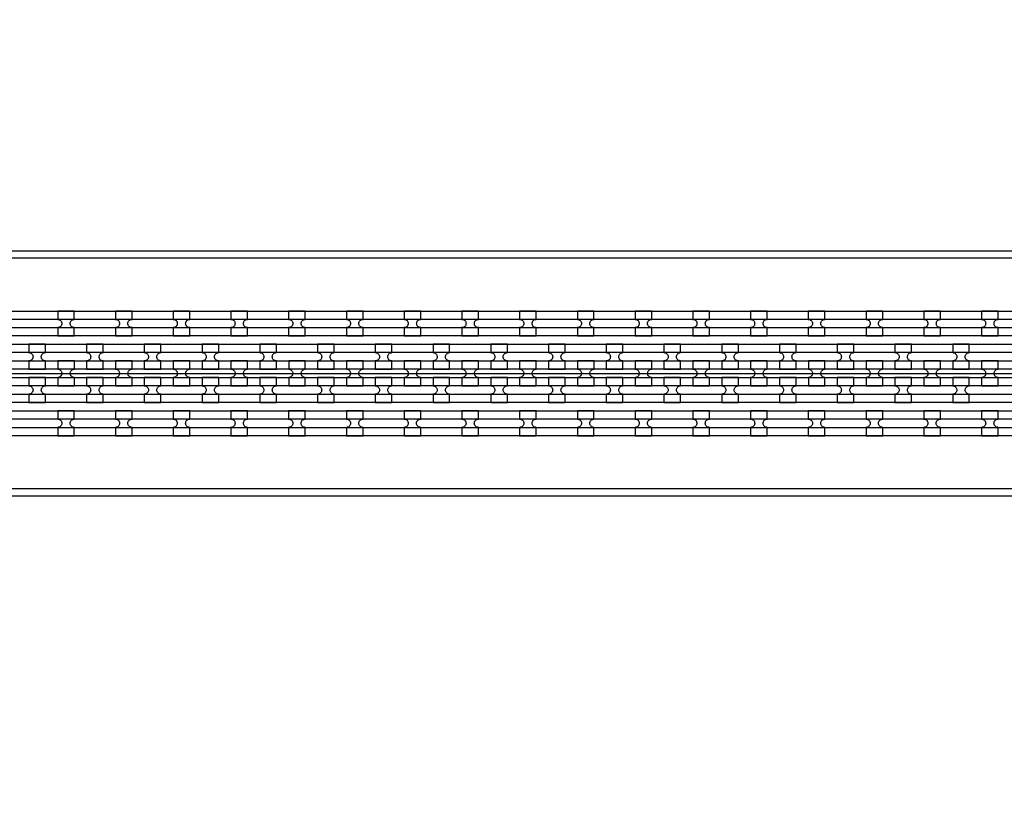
# Model space of a CAD drawing. Extents: x -63500 to 63500, y -63500 to 63500.
# Tile 273 of 296: x 29739 to 34003, y 7203 to 10662. Entities that reach past the tile are written whole.
import ezdxf

# ---------------------------------------------------------------- set-up
doc = ezdxf.new("R2010")
doc.units = 13
doc.header["$MEASUREMENT"] = 0
for name, color, linetype in [('1_Metal', 2, 'Continuous'), ('2_Electrodes', 5, 'Continuous'), ('3_Outline', 4, 'Continuous')]:
    doc.layers.add(name, color=color, linetype=linetype)

msp = doc.modelspace()

# ---------------------------------------------------------------- linework, layer by layer
msp.add_line((17300, 9130), (35800, 9130))
for radius in [50000, 47500, 45000]:
    msp.add_circle((0, 0), radius)
at = {"layer": '1_Metal'}
for points in [[(-50000, 0, -1), (50000, 0), (51000, 0, 1), (-51000, 0)], [(29976, 9400), (29904, 9400), (29904, 9364, -0.414214), (29922, 9346), (29922, 9346, -0.414214), (29904, 9328), (29904, 9292), (29976, 9292), (29976, 9328, -0.414214), (29958, 9346), (29958, 9346, -0.414214), (29976, 9364)], [(30226, 9400), (30154, 9400), (30154, 9364, -0.414214), (30172, 9346), (30172, 9346, -0.414214), (30154, 9328), (30154, 9292), (30226, 9292), (30226, 9328, -0.414214), (30208, 9346), (30208, 9346, -0.414214), (30226, 9364)], [(30476, 9400), (30404, 9400), (30404, 9364, -0.414214), (30422, 9346), (30422, 9346, -0.414214), (30404, 9328), (30404, 9292), (30476, 9292), (30476, 9328, -0.414214), (30458, 9346), (30458, 9346, -0.414214), (30476, 9364)], [(30726, 9400), (30654, 9400), (30654, 9364, -0.414214), (30672, 9346), (30672, 9346, -0.414214), (30654, 9328), (30654, 9292), (30726, 9292), (30726, 9328, -0.414214), (30708, 9346), (30708, 9346, -0.414214), (30726, 9364)], [(30976, 9400), (30904, 9400), (30904, 9364, -0.414214), (30922, 9346), (30922, 9346, -0.414214), (30904, 9328), (30904, 9292), (30976, 9292), (30976, 9328, -0.414214), (30958, 9346), (30958, 9346, -0.414214), (30976, 9364)], [(31226, 9400), (31154, 9400), (31154, 9364, -0.414214), (31172, 9346), (31172, 9346, -0.414214), (31154, 9328), (31154, 9292), (31226, 9292), (31226, 9328, -0.414214), (31208, 9346), (31208, 9346, -0.414214), (31226, 9364)], [(31476, 9400), (31404, 9400), (31404, 9364, -0.414214), (31422, 9346), (31422, 9346, -0.414214), (31404, 9328), (31404, 9292), (31476, 9292), (31476, 9328, -0.414214), (31458, 9346), (31458, 9346, -0.414214), (31476, 9364)], [(31726, 9400), (31654, 9400), (31654, 9364, -0.414214), (31672, 9346), (31672, 9346, -0.414214), (31654, 9328), (31654, 9292), (31726, 9292), (31726, 9328, -0.414214), (31708, 9346), (31708, 9346, -0.414214), (31726, 9364)], [(31976, 9400), (31904, 9400), (31904, 9364, -0.414214), (31922, 9346), (31922, 9346, -0.414214), (31904, 9328), (31904, 9292), (31976, 9292), (31976, 9328, -0.414214), (31958, 9346), (31958, 9346, -0.414214), (31976, 9364)], [(32226, 9400), (32154, 9400), (32154, 9364, -0.414214), (32172, 9346), (32172, 9346, -0.414214), (32154, 9328), (32154, 9292), (32226, 9292), (32226, 9328, -0.414214), (32208, 9346), (32208, 9346, -0.414214), (32226, 9364)], [(32476, 9400), (32404, 9400), (32404, 9364, -0.414214), (32422, 9346), (32422, 9346, -0.414214), (32404, 9328), (32404, 9292), (32476, 9292), (32476, 9328, -0.414214), (32458, 9346), (32458, 9346, -0.414214), (32476, 9364)], [(32726, 9400), (32654, 9400), (32654, 9364, -0.414214), (32672, 9346), (32672, 9346, -0.414214), (32654, 9328), (32654, 9292), (32726, 9292), (32726, 9328, -0.414214), (32708, 9346), (32708, 9346, -0.414214), (32726, 9364)], [(32976, 9400), (32904, 9400), (32904, 9364, -0.414214), (32922, 9346), (32922, 9346, -0.414214), (32904, 9328), (32904, 9292), (32976, 9292), (32976, 9328, -0.414214), (32958, 9346), (32958, 9346, -0.414214), (32976, 9364)], [(33226, 9400), (33154, 9400), (33154, 9364, -0.414214), (33172, 9346), (33172, 9346, -0.414214), (33154, 9328), (33154, 9292), (33226, 9292), (33226, 9328, -0.414214), (33208, 9346), (33208, 9346, -0.414214), (33226, 9364)], [(33476, 9400), (33404, 9400), (33404, 9364, -0.414214), (33422, 9346), (33422, 9346, -0.414214), (33404, 9328), (33404, 9292), (33476, 9292), (33476, 9328, -0.414214), (33458, 9346), (33458, 9346, -0.414214), (33476, 9364)], [(33726, 9400), (33654, 9400), (33654, 9364, -0.414214), (33672, 9346), (33672, 9346, -0.414214), (33654, 9328), (33654, 9292), (33726, 9292), (33726, 9328, -0.414214), (33708, 9346), (33708, 9346, -0.414214), (33726, 9364)], [(33976, 9400), (33904, 9400), (33904, 9364, -0.414214), (33922, 9346), (33922, 9346, -0.414214), (33904, 9328), (33904, 9292), (33976, 9292), (33976, 9328, -0.414214), (33958, 9346), (33958, 9346, -0.414214), (33976, 9364)], [(35797.9, 9220), (8256, 9220, 0.414214), (6416, 7380), (6416, 6880, 0.414214), (8256, 5040), (9488, 5040, 0.414214), (9506, 5058), (9506, 5058), (9536.6, 5058), (9536.6, 4987.9), (9506.6, 4987.9, 0.384752), (9488.7, 5004), (8256, 5004, -0.414214), (6380, 6880), (6380, 7380, -0.414214), (8256, 9256), (35797.9, 9256)], [(29779.1, 9148), (29851.1, 9148), (29851.1, 9184, -0.414214), (29833.1, 9202), (29833.1, 9202, -0.414214), (29851.1, 9220), (29851.1, 9256), (29779.1, 9256), (29779.1, 9220, -0.414214), (29797.1, 9202), (29797.1, 9202, -0.414214), (29779.1, 9184), (29779.1, 9148)], [(30029.1, 9148), (30101.1, 9148), (30101.1, 9184, -0.414214), (30083.1, 9202), (30083.1, 9202, -0.414214), (30101.1, 9220), (30101.1, 9256), (30029.1, 9256), (30029.1, 9220, -0.414214), (30047.1, 9202), (30047.1, 9202, -0.414214), (30029.1, 9184), (30029.1, 9148)], [(30279.1, 9148), (30351.1, 9148), (30351.1, 9184, -0.414214), (30333.1, 9202), (30333.1, 9202, -0.414214), (30351.1, 9220), (30351.1, 9256), (30279.1, 9256), (30279.1, 9220, -0.414214), (30297.1, 9202), (30297.1, 9202, -0.414214), (30279.1, 9184), (30279.1, 9148)], [(30529.1, 9148), (30601.1, 9148), (30601.1, 9184, -0.414214), (30583.1, 9202), (30583.1, 9202, -0.414214), (30601.1, 9220), (30601.1, 9256), (30529.1, 9256), (30529.1, 9220, -0.414214), (30547.1, 9202), (30547.1, 9202, -0.414214), (30529.1, 9184), (30529.1, 9148)], [(30779.1, 9148), (30851.1, 9148), (30851.1, 9184, -0.414214), (30833.1, 9202), (30833.1, 9202, -0.414214), (30851.1, 9220), (30851.1, 9256), (30779.1, 9256), (30779.1, 9220, -0.414214), (30797.1, 9202), (30797.1, 9202, -0.414214), (30779.1, 9184), (30779.1, 9148)], [(31029.1, 9148), (31101.1, 9148), (31101.1, 9184, -0.414214), (31083.1, 9202), (31083.1, 9202, -0.414214), (31101.1, 9220), (31101.1, 9256), (31029.1, 9256), (31029.1, 9220, -0.414214), (31047.1, 9202), (31047.1, 9202, -0.414214), (31029.1, 9184), (31029.1, 9148)], [(31279.1, 9148), (31351.1, 9148), (31351.1, 9184, -0.414214), (31333.1, 9202), (31333.1, 9202, -0.414214), (31351.1, 9220), (31351.1, 9256), (31279.1, 9256), (31279.1, 9220, -0.414214), (31297.1, 9202), (31297.1, 9202, -0.414214), (31279.1, 9184), (31279.1, 9148)], [(31529.1, 9148), (31601.1, 9148), (31601.1, 9184, -0.414214), (31583.1, 9202), (31583.1, 9202, -0.414214), (31601.1, 9220), (31601.1, 9256), (31529.1, 9256), (31529.1, 9220, -0.414214), (31547.1, 9202), (31547.1, 9202, -0.414214), (31529.1, 9184), (31529.1, 9148)], [(31779.1, 9148), (31851.1, 9148), (31851.1, 9184, -0.414214), (31833.1, 9202), (31833.1, 9202, -0.414214), (31851.1, 9220), (31851.1, 9256), (31779.1, 9256), (31779.1, 9220, -0.414214), (31797.1, 9202), (31797.1, 9202, -0.414214), (31779.1, 9184), (31779.1, 9148)], [(32029.1, 9148), (32101.1, 9148), (32101.1, 9184, -0.414214), (32083.1, 9202), (32083.1, 9202, -0.414214), (32101.1, 9220), (32101.1, 9256), (32029.1, 9256), (32029.1, 9220, -0.414214), (32047.1, 9202), (32047.1, 9202, -0.414214), (32029.1, 9184), (32029.1, 9148)], [(32279.1, 9148), (32351.1, 9148), (32351.1, 9184, -0.414214), (32333.1, 9202), (32333.1, 9202, -0.414214), (32351.1, 9220), (32351.1, 9256), (32279.1, 9256), (32279.1, 9220, -0.414214), (32297.1, 9202), (32297.1, 9202, -0.414214), (32279.1, 9184), (32279.1, 9148)], [(32529.1, 9148), (32601.1, 9148), (32601.1, 9184, -0.414214), (32583.1, 9202), (32583.1, 9202, -0.414214), (32601.1, 9220), (32601.1, 9256), (32529.1, 9256), (32529.1, 9220, -0.414214), (32547.1, 9202), (32547.1, 9202, -0.414214), (32529.1, 9184), (32529.1, 9148)], [(32779.1, 9148), (32851.1, 9148), (32851.1, 9184, -0.414214), (32833.1, 9202), (32833.1, 9202, -0.414214), (32851.1, 9220), (32851.1, 9256), (32779.1, 9256), (32779.1, 9220, -0.414214), (32797.1, 9202), (32797.1, 9202, -0.414214), (32779.1, 9184), (32779.1, 9148)], [(33029.1, 9148), (33101.1, 9148), (33101.1, 9184, -0.414214), (33083.1, 9202), (33083.1, 9202, -0.414214), (33101.1, 9220), (33101.1, 9256), (33029.1, 9256), (33029.1, 9220, -0.414214), (33047.1, 9202), (33047.1, 9202, -0.414214), (33029.1, 9184), (33029.1, 9148)], [(33279.1, 9148), (33351.1, 9148), (33351.1, 9184, -0.414214), (33333.1, 9202), (33333.1, 9202, -0.414214), (33351.1, 9220), (33351.1, 9256), (33279.1, 9256), (33279.1, 9220, -0.414214), (33297.1, 9202), (33297.1, 9202, -0.414214), (33279.1, 9184), (33279.1, 9148)], [(33529.1, 9148), (33601.1, 9148), (33601.1, 9184, -0.414214), (33583.1, 9202), (33583.1, 9202, -0.414214), (33601.1, 9220), (33601.1, 9256), (33529.1, 9256), (33529.1, 9220, -0.414214), (33547.1, 9202), (33547.1, 9202, -0.414214), (33529.1, 9184), (33529.1, 9148)], [(33779.1, 9148), (33851.1, 9148), (33851.1, 9184, -0.414214), (33833.1, 9202), (33833.1, 9202, -0.414214), (33851.1, 9220), (33851.1, 9256), (33779.1, 9256), (33779.1, 9220, -0.414214), (33797.1, 9202), (33797.1, 9202, -0.414214), (33779.1, 9184), (33779.1, 9148)], [(35797.9, 9148), (8256, 9148, 0.414214), (6488, 7380), (6488, 6880, 0.414214), (8256, 5112), (9488, 5112, 0.414214), (9506, 5130), (9506, 5130), (9536.6, 5130), (9536.6, 5058), (9506, 5058, 0.414214), (9488, 5076), (8256, 5076, -0.414214), (6452, 6880), (6452, 7380, -0.414214), (8256, 9184), (35797.9, 9184)], [(29904.1, 9076), (29976.1, 9076), (29976.1, 9112, -0.414214), (29958.1, 9130), (29958.1, 9130, -0.414214), (29976.1, 9148), (29976.1, 9184), (29904.1, 9184), (29904.1, 9148, -0.414214), (29922.1, 9130), (29922.1, 9130, -0.414214), (29904.1, 9112), (29904.1, 9076)], [(30154.1, 9076), (30226.1, 9076), (30226.1, 9112, -0.414214), (30208.1, 9130), (30208.1, 9130, -0.414214), (30226.1, 9148), (30226.1, 9184), (30154.1, 9184), (30154.1, 9148, -0.414214), (30172.1, 9130), (30172.1, 9130, -0.414214), (30154.1, 9112), (30154.1, 9076)], [(30404.1, 9076), (30476.1, 9076), (30476.1, 9112, -0.414214), (30458.1, 9130), (30458.1, 9130, -0.414214), (30476.1, 9148), (30476.1, 9184), (30404.1, 9184), (30404.1, 9148, -0.414214), (30422.1, 9130), (30422.1, 9130, -0.414214), (30404.1, 9112), (30404.1, 9076)], [(30654.1, 9076), (30726.1, 9076), (30726.1, 9112, -0.414214), (30708.1, 9130), (30708.1, 9130, -0.414214), (30726.1, 9148), (30726.1, 9184), (30654.1, 9184), (30654.1, 9148, -0.414214), (30672.1, 9130), (30672.1, 9130, -0.414214), (30654.1, 9112), (30654.1, 9076)], [(30904.1, 9076), (30976.1, 9076), (30976.1, 9112, -0.414214), (30958.1, 9130), (30958.1, 9130, -0.414214), (30976.1, 9148), (30976.1, 9184), (30904.1, 9184), (30904.1, 9148, -0.414214), (30922.1, 9130), (30922.1, 9130, -0.414214), (30904.1, 9112), (30904.1, 9076)], [(31154.1, 9076), (31226.1, 9076), (31226.1, 9112, -0.414214), (31208.1, 9130), (31208.1, 9130, -0.414214), (31226.1, 9148), (31226.1, 9184), (31154.1, 9184), (31154.1, 9148, -0.414214), (31172.1, 9130), (31172.1, 9130, -0.414214), (31154.1, 9112), (31154.1, 9076)], [(31404.1, 9076), (31476.1, 9076), (31476.1, 9112, -0.414214), (31458.1, 9130), (31458.1, 9130, -0.414214), (31476.1, 9148), (31476.1, 9184), (31404.1, 9184), (31404.1, 9148, -0.414214), (31422.1, 9130), (31422.1, 9130, -0.414214), (31404.1, 9112), (31404.1, 9076)], [(31654.1, 9076), (31726.1, 9076), (31726.1, 9112, -0.414214), (31708.1, 9130), (31708.1, 9130, -0.414214), (31726.1, 9148), (31726.1, 9184), (31654.1, 9184), (31654.1, 9148, -0.414214), (31672.1, 9130), (31672.1, 9130, -0.414214), (31654.1, 9112), (31654.1, 9076)], [(31904.1, 9076), (31976.1, 9076), (31976.1, 9112, -0.414214), (31958.1, 9130), (31958.1, 9130, -0.414214), (31976.1, 9148), (31976.1, 9184), (31904.1, 9184), (31904.1, 9148, -0.414214), (31922.1, 9130), (31922.1, 9130, -0.414214), (31904.1, 9112), (31904.1, 9076)], [(32154.1, 9076), (32226.1, 9076), (32226.1, 9112, -0.414214), (32208.1, 9130), (32208.1, 9130, -0.414214), (32226.1, 9148), (32226.1, 9184), (32154.1, 9184), (32154.1, 9148, -0.414214), (32172.1, 9130), (32172.1, 9130, -0.414214), (32154.1, 9112), (32154.1, 9076)], [(32404.1, 9076), (32476.1, 9076), (32476.1, 9112, -0.414214), (32458.1, 9130), (32458.1, 9130, -0.414214), (32476.1, 9148), (32476.1, 9184), (32404.1, 9184), (32404.1, 9148, -0.414214), (32422.1, 9130), (32422.1, 9130, -0.414214), (32404.1, 9112), (32404.1, 9076)], [(32654.1, 9076), (32726.1, 9076), (32726.1, 9112, -0.414214), (32708.1, 9130), (32708.1, 9130, -0.414214), (32726.1, 9148), (32726.1, 9184), (32654.1, 9184), (32654.1, 9148, -0.414214), (32672.1, 9130), (32672.1, 9130, -0.414214), (32654.1, 9112), (32654.1, 9076)], [(32904.1, 9076), (32976.1, 9076), (32976.1, 9112, -0.414214), (32958.1, 9130), (32958.1, 9130, -0.414214), (32976.1, 9148), (32976.1, 9184), (32904.1, 9184), (32904.1, 9148, -0.414214), (32922.1, 9130), (32922.1, 9130, -0.414214), (32904.1, 9112), (32904.1, 9076)], [(33154.1, 9076), (33226.1, 9076), (33226.1, 9112, -0.414214), (33208.1, 9130), (33208.1, 9130, -0.414214), (33226.1, 9148), (33226.1, 9184), (33154.1, 9184), (33154.1, 9148, -0.414214), (33172.1, 9130), (33172.1, 9130, -0.414214), (33154.1, 9112), (33154.1, 9076)], [(33404.1, 9076), (33476.1, 9076), (33476.1, 9112, -0.414214), (33458.1, 9130), (33458.1, 9130, -0.414214), (33476.1, 9148), (33476.1, 9184), (33404.1, 9184), (33404.1, 9148, -0.414214), (33422.1, 9130), (33422.1, 9130, -0.414214), (33404.1, 9112), (33404.1, 9076)], [(33654.1, 9076), (33726.1, 9076), (33726.1, 9112, -0.414214), (33708.1, 9130), (33708.1, 9130, -0.414214), (33726.1, 9148), (33726.1, 9184), (33654.1, 9184), (33654.1, 9148, -0.414214), (33672.1, 9130), (33672.1, 9130, -0.414214), (33654.1, 9112), (33654.1, 9076)], [(33904.1, 9076), (33976.1, 9076), (33976.1, 9112, -0.414214), (33958.1, 9130), (33958.1, 9130, -0.414214), (33976.1, 9148), (33976.1, 9184), (33904.1, 9184), (33904.1, 9148, -0.414214), (33922.1, 9130), (33922.1, 9130, -0.414214), (33904.1, 9112), (33904.1, 9076)], [(35797.9, 9076), (8256, 9076, 0.414214), (6560, 7380), (6560, 6880, 0.414214), (8256, 5184), (9488, 5184, 0.414214), (9506, 5202), (9506, 5202), (9536.6, 5202), (9536.6, 5130), (9506, 5130, 0.414214), (9488, 5148), (8256, 5148, -0.414214), (6524, 6880), (6524, 7380, -0.414214), (8256, 9112), (35797.9, 9112)], [(29779.1, 9112), (29779.1, 9076, -0.414214), (29797.1, 9058), (29797.1, 9058, -0.414214), (29779.1, 9040), (29779.1, 9004), (29851.1, 9004), (29851.1, 9040, -0.414214), (29833.1, 9058), (29833.1, 9058, -0.414214), (29851.1, 9076), (29851.1, 9112)], [(30029.1, 9112), (30029.1, 9076, -0.414214), (30047.1, 9058), (30047.1, 9058, -0.414214), (30029.1, 9040), (30029.1, 9004), (30101.1, 9004), (30101.1, 9040, -0.414214), (30083.1, 9058), (30083.1, 9058, -0.414214), (30101.1, 9076), (30101.1, 9112)], [(30279.1, 9112), (30279.1, 9076, -0.414214), (30297.1, 9058), (30297.1, 9058, -0.414214), (30279.1, 9040), (30279.1, 9004), (30351.1, 9004), (30351.1, 9040, -0.414214), (30333.1, 9058), (30333.1, 9058, -0.414214), (30351.1, 9076), (30351.1, 9112)], [(30529.1, 9112), (30529.1, 9076, -0.414214), (30547.1, 9058), (30547.1, 9058, -0.414214), (30529.1, 9040), (30529.1, 9004), (30601.1, 9004), (30601.1, 9040, -0.414214), (30583.1, 9058), (30583.1, 9058, -0.414214), (30601.1, 9076), (30601.1, 9112)], [(30779.1, 9112), (30779.1, 9076, -0.414214), (30797.1, 9058), (30797.1, 9058, -0.414214), (30779.1, 9040), (30779.1, 9004), (30851.1, 9004), (30851.1, 9040, -0.414214), (30833.1, 9058), (30833.1, 9058, -0.414214), (30851.1, 9076), (30851.1, 9112)], [(31029.1, 9112), (31029.1, 9076, -0.414214), (31047.1, 9058), (31047.1, 9058, -0.414214), (31029.1, 9040), (31029.1, 9004), (31101.1, 9004), (31101.1, 9040, -0.414214), (31083.1, 9058), (31083.1, 9058, -0.414214), (31101.1, 9076), (31101.1, 9112)], [(31279.1, 9112), (31279.1, 9076, -0.414214), (31297.1, 9058), (31297.1, 9058, -0.414214), (31279.1, 9040), (31279.1, 9004), (31351.1, 9004), (31351.1, 9040, -0.414214), (31333.1, 9058), (31333.1, 9058, -0.414214), (31351.1, 9076), (31351.1, 9112)], [(31529.1, 9112), (31529.1, 9076, -0.414214), (31547.1, 9058), (31547.1, 9058, -0.414214), (31529.1, 9040), (31529.1, 9004), (31601.1, 9004), (31601.1, 9040, -0.414214), (31583.1, 9058), (31583.1, 9058, -0.414214), (31601.1, 9076), (31601.1, 9112)], [(31779.1, 9112), (31779.1, 9076, -0.414214), (31797.1, 9058), (31797.1, 9058, -0.414214), (31779.1, 9040), (31779.1, 9004), (31851.1, 9004), (31851.1, 9040, -0.414214), (31833.1, 9058), (31833.1, 9058, -0.414214), (31851.1, 9076), (31851.1, 9112)], [(32029.1, 9112), (32029.1, 9076, -0.414214), (32047.1, 9058), (32047.1, 9058, -0.414214), (32029.1, 9040), (32029.1, 9004), (32101.1, 9004), (32101.1, 9040, -0.414214), (32083.1, 9058), (32083.1, 9058, -0.414214), (32101.1, 9076), (32101.1, 9112)], [(32279.1, 9112), (32279.1, 9076, -0.414214), (32297.1, 9058), (32297.1, 9058, -0.414214), (32279.1, 9040), (32279.1, 9004), (32351.1, 9004), (32351.1, 9040, -0.414214), (32333.1, 9058), (32333.1, 9058, -0.414214), (32351.1, 9076), (32351.1, 9112)], [(32529.1, 9112), (32529.1, 9076, -0.414214), (32547.1, 9058), (32547.1, 9058, -0.414214), (32529.1, 9040), (32529.1, 9004), (32601.1, 9004), (32601.1, 9040, -0.414214), (32583.1, 9058), (32583.1, 9058, -0.414214), (32601.1, 9076), (32601.1, 9112)], [(32779.1, 9112), (32779.1, 9076, -0.414214), (32797.1, 9058), (32797.1, 9058, -0.414214), (32779.1, 9040), (32779.1, 9004), (32851.1, 9004), (32851.1, 9040, -0.414214), (32833.1, 9058), (32833.1, 9058, -0.414214), (32851.1, 9076), (32851.1, 9112)], [(33029.1, 9112), (33029.1, 9076, -0.414214), (33047.1, 9058), (33047.1, 9058, -0.414214), (33029.1, 9040), (33029.1, 9004), (33101.1, 9004), (33101.1, 9040, -0.414214), (33083.1, 9058), (33083.1, 9058, -0.414214), (33101.1, 9076), (33101.1, 9112)], [(33279.1, 9112), (33279.1, 9076, -0.414214), (33297.1, 9058), (33297.1, 9058, -0.414214), (33279.1, 9040), (33279.1, 9004), (33351.1, 9004), (33351.1, 9040, -0.414214), (33333.1, 9058), (33333.1, 9058, -0.414214), (33351.1, 9076), (33351.1, 9112)], [(33529.1, 9112), (33529.1, 9076, -0.414214), (33547.1, 9058), (33547.1, 9058, -0.414214), (33529.1, 9040), (33529.1, 9004), (33601.1, 9004), (33601.1, 9040, -0.414214), (33583.1, 9058), (33583.1, 9058, -0.414214), (33601.1, 9076), (33601.1, 9112)], [(33779.1, 9112), (33779.1, 9076, -0.414214), (33797.1, 9058), (33797.1, 9058, -0.414214), (33779.1, 9040), (33779.1, 9004), (33851.1, 9004), (33851.1, 9040, -0.414214), (33833.1, 9058), (33833.1, 9058, -0.414214), (33851.1, 9076), (33851.1, 9112)], [(35797.9, 9004), (8256, 9004, 0.414214), (6632, 7380), (6632, 6880, 0.414214), (8256, 5256), (9488.7, 5256, 0.384752), (9506.6, 5272.2), (9536.6, 5272.2), (9536.6, 5202), (9506, 5202, 0.414214), (9488, 5220), (8256, 5220, -0.414214), (6596, 6880), (6596, 7380, -0.414214), (8256, 9040), (35797.9, 9040)], [(29975.9, 8968), (29903.9, 8968), (29903.9, 8932, -0.414214), (29921.9, 8914), (29921.9, 8914, -0.414214), (29903.9, 8896), (29903.9, 8860), (29975.9, 8860), (29975.9, 8896, -0.414214), (29957.9, 8914), (29957.9, 8914, -0.414214), (29975.9, 8932)], [(30225.9, 8968), (30153.9, 8968), (30153.9, 8932, -0.414214), (30171.9, 8914), (30171.9, 8914, -0.414214), (30153.9, 8896), (30153.9, 8860), (30225.9, 8860), (30225.9, 8896, -0.414214), (30207.9, 8914), (30207.9, 8914, -0.414214), (30225.9, 8932)], [(30475.9, 8968), (30403.9, 8968), (30403.9, 8932, -0.414214), (30421.9, 8914), (30421.9, 8914, -0.414214), (30403.9, 8896), (30403.9, 8860), (30475.9, 8860), (30475.9, 8896, -0.414214), (30457.9, 8914), (30457.9, 8914, -0.414214), (30475.9, 8932)], [(30725.9, 8968), (30653.9, 8968), (30653.9, 8932, -0.414214), (30671.9, 8914), (30671.9, 8914, -0.414214), (30653.9, 8896), (30653.9, 8860), (30725.9, 8860), (30725.9, 8896, -0.414214), (30707.9, 8914), (30707.9, 8914, -0.414214), (30725.9, 8932)], [(30975.9, 8968), (30903.9, 8968), (30903.9, 8932, -0.414214), (30921.9, 8914), (30921.9, 8914, -0.414214), (30903.9, 8896), (30903.9, 8860), (30975.9, 8860), (30975.9, 8896, -0.414214), (30957.9, 8914), (30957.9, 8914, -0.414214), (30975.9, 8932)], [(31225.9, 8968), (31153.9, 8968), (31153.9, 8932, -0.414214), (31171.9, 8914), (31171.9, 8914, -0.414214), (31153.9, 8896), (31153.9, 8860), (31225.9, 8860), (31225.9, 8896, -0.414214), (31207.9, 8914), (31207.9, 8914, -0.414214), (31225.9, 8932)], [(31475.9, 8968), (31403.9, 8968), (31403.9, 8932, -0.414214), (31421.9, 8914), (31421.9, 8914, -0.414214), (31403.9, 8896), (31403.9, 8860), (31475.9, 8860), (31475.9, 8896, -0.414214), (31457.9, 8914), (31457.9, 8914, -0.414214), (31475.9, 8932)], [(31725.9, 8968), (31653.9, 8968), (31653.9, 8932, -0.414214), (31671.9, 8914), (31671.9, 8914, -0.414214), (31653.9, 8896), (31653.9, 8860), (31725.9, 8860), (31725.9, 8896, -0.414214), (31707.9, 8914), (31707.9, 8914, -0.414214), (31725.9, 8932)], [(31975.9, 8968), (31903.9, 8968), (31903.9, 8932, -0.414214), (31921.9, 8914), (31921.9, 8914, -0.414214), (31903.9, 8896), (31903.9, 8860), (31975.9, 8860), (31975.9, 8896, -0.414214), (31957.9, 8914), (31957.9, 8914, -0.414214), (31975.9, 8932)], [(32225.9, 8968), (32153.9, 8968), (32153.9, 8932, -0.414214), (32171.9, 8914), (32171.9, 8914, -0.414214), (32153.9, 8896), (32153.9, 8860), (32225.9, 8860), (32225.9, 8896, -0.414214), (32207.9, 8914), (32207.9, 8914, -0.414214), (32225.9, 8932)], [(32475.9, 8968), (32403.9, 8968), (32403.9, 8932, -0.414214), (32421.9, 8914), (32421.9, 8914, -0.414214), (32403.9, 8896), (32403.9, 8860), (32475.9, 8860), (32475.9, 8896, -0.414214), (32457.9, 8914), (32457.9, 8914, -0.414214), (32475.9, 8932)], [(32725.9, 8968), (32653.9, 8968), (32653.9, 8932, -0.414214), (32671.9, 8914), (32671.9, 8914, -0.414214), (32653.9, 8896), (32653.9, 8860), (32725.9, 8860), (32725.9, 8896, -0.414214), (32707.9, 8914), (32707.9, 8914, -0.414214), (32725.9, 8932)], [(32975.9, 8968), (32903.9, 8968), (32903.9, 8932, -0.414214), (32921.9, 8914), (32921.9, 8914, -0.414214), (32903.9, 8896), (32903.9, 8860), (32975.9, 8860), (32975.9, 8896, -0.414214), (32957.9, 8914), (32957.9, 8914, -0.414214), (32975.9, 8932)], [(33225.9, 8968), (33153.9, 8968), (33153.9, 8932, -0.414214), (33171.9, 8914), (33171.9, 8914, -0.414214), (33153.9, 8896), (33153.9, 8860), (33225.9, 8860), (33225.9, 8896, -0.414214), (33207.9, 8914), (33207.9, 8914, -0.414214), (33225.9, 8932)], [(33475.9, 8968), (33403.9, 8968), (33403.9, 8932, -0.414214), (33421.9, 8914), (33421.9, 8914, -0.414214), (33403.9, 8896), (33403.9, 8860), (33475.9, 8860), (33475.9, 8896, -0.414214), (33457.9, 8914), (33457.9, 8914, -0.414214), (33475.9, 8932)], [(33725.9, 8968), (33653.9, 8968), (33653.9, 8932, -0.414214), (33671.9, 8914), (33671.9, 8914, -0.414214), (33653.9, 8896), (33653.9, 8860), (33725.9, 8860), (33725.9, 8896, -0.414214), (33707.9, 8914), (33707.9, 8914, -0.414214), (33725.9, 8932)], [(33975.9, 8968), (33903.9, 8968), (33903.9, 8932, -0.414214), (33921.9, 8914), (33921.9, 8914, -0.414214), (33903.9, 8896), (33903.9, 8860), (33975.9, 8860), (33975.9, 8896, -0.414214), (33957.9, 8914), (33957.9, 8914, -0.414214), (33975.9, 8932)]]:
    msp.add_lwpolyline(points, format="xyb", close=True, dxfattribs=at)
for points in [[(8255.9, 9400), (35797.9, 9400), (35797.9, 9364), (8256, 9364, 0.414214)], [(8256, 9328), (35797.9, 9328), (35797.9, 9292), (8255.9, 9292, 0.414214)], [(8255.9, 8968), (35797.9, 8968), (35797.9, 8932), (8256, 8932, 0.414214)], [(8256, 8896), (35797.9, 8896), (35797.9, 8860), (8255.9, 8860, 0.414214)]]:
    msp.add_lwpolyline(points, format="xyb", dxfattribs=at)
at = {"layer": '2_Electrodes'}
for points in [[(47500, 0, 1), (-47500, 0), (-51000, 0, -1), (51000, 0)], [(6306.6, 5330, 0.610914), (6428.5, 5567.5, -0.156977), (6006, 6880), (6006, 7380, -0.414214), (8256, 9630), (34801.8, 9630), (34801.8, 9660), (8256, 9660, 0.414214), (5976, 7380), (5976, 6880, 0.156977), (6404.1, 5550, -0.610914), (6306.6, 5360)]]:
    msp.add_lwpolyline(points, format="xyb", close=True, dxfattribs=at)
msp.add_lwpolyline([(8256, 8600), (34801.8, 8600), (34801.8, 8630), (8256, 8630, 0.414214)], format="xyb", dxfattribs=at)
at = {"layer": '3_Outline'}
for points in [[(47500, 0, 1), (-47500, 0), (-51000, 0, -1), (51000, 0)], [(6306.6, 5330, 0.610914), (6428.5, 5567.5, -0.156977), (6006, 6880), (6006, 7380, -0.414214), (8256, 9630), (34801.8, 9630), (34801.8, 9660), (8256, 9660, 0.414214), (5976, 7380), (5976, 6880, 0.156977), (6404.1, 5550, -0.610914), (6306.6, 5360)]]:
    msp.add_lwpolyline(points, format="xyb", close=True, dxfattribs=at)
msp.add_lwpolyline([(8256, 8600), (34801.8, 8600), (34801.8, 8630), (8256, 8630, 0.414214)], format="xyb", dxfattribs=at)

doc.saveas('drawing.dxf')
